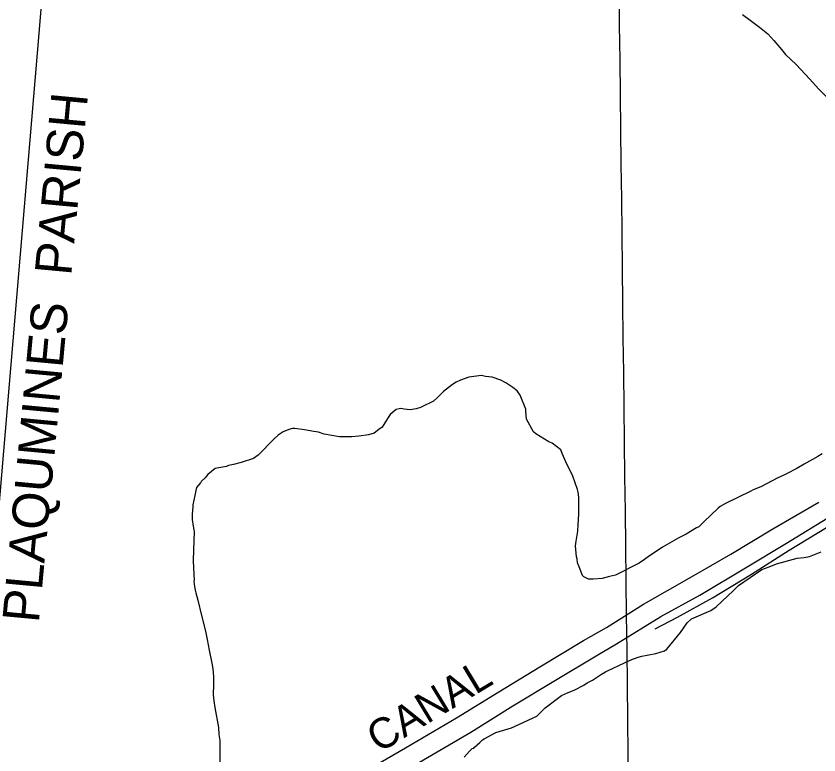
# Model space of a CAD drawing. Extents: x 3683402 to 3721514, y 487807 to 513565.
# Drawn here: x 3706941 to 3709133, y 508046 to 510061 of the extents above; entities that cross this region are included whole.
import ezdxf

# ---------------------------------------------------------------- set-up
doc = ezdxf.new("R2010")
doc.units = 0
for name, color, linetype in [('V-DTCH-CNTR', 7, 'Continuous'), ('V-GRID-MAJR', 7, 'Continuous'), ('V-RIVR-IDEN', 7, 'Continuous'), ('V-SITE-VEGE', 7, 'Continuous'), ('V-TOPO-BNDY', 7, 'Continuous'), ('V-TOPO-GNAM-IDEN', 7, 'Continuous'), ('V-TOPO-SHOR', 7, 'Continuous')]:
    doc.layers.add(name, color=color, linetype=linetype)

msp = doc.modelspace()

# ---------------------------------------------------------------- linework, layer by layer
at = {"layer": 'V-DTCH-CNTR'}
msp.add_lwpolyline([(3708686.04, 508389.944), (3708747.003, 508421.733), (3708842.7120000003, 508474.607), (3708948.944, 508538.992), (3709051.281, 508604.657), (3709153.1070000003, 508666.015), (3709266.8310000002, 508731.381), (3709338.275, 508773.107), (3709454.116, 508844.309), (3709565.9390000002, 508912.08400000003), (3709669.824, 508976.922), (3709783.7460000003, 509049.748), (3709823.782, 509077.767), (3709870.694, 509113.071), (3709913.841, 509139.83), (3710012.383, 509195.773), (3710104.4960000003, 509246.38300000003), (3710158.639, 509272.849), (3710191.822, 509289.788)], dxfattribs=at)
at = {"layer": 'V-GRID-MAJR'}
msp.add_spline([(3708784.112, 493467.745), (3708712.745, 499525.163), (3708641.341, 505585.664), (3708569.937, 511646.178), (3708569.901, 511649.25)], degree=3, dxfattribs=at)
at = {"layer": 'V-SITE-VEGE'}
for points in [[(3708923.7660000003, 510065.86600000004), (3708944.666, 510050.55700000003), (3708970.786, 510031.091), (3708992.944, 510013.074), (3709009.7660000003, 509995.218), (3709014.9, 509988.39), (3709030.389, 509970.572), (3709041.995, 509956.87700000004), (3709070.544, 509929.326), (3709108.0700000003, 509889.494), (3709131.323, 509863.435), (3709158.537, 509835.924)], [(3708473.812, 508770.444), (3708460.967, 508806.143), (3708454.571, 508819.783), (3708443.92, 508840.764), (3708441.784, 508846.01300000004), (3708432.179, 508868.052), (3708427.906, 508878.55), (3708404.649, 508896.29600000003), (3708395.153, 508900.447), (3708360.294, 508922.332), (3708353.949, 508927.555), (3708334.796, 508962.164), (3708332.5640000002, 508983.197), (3708332.525, 508989.509), (3708317.5640000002, 509027.3), (3708309.075, 509038.824), (3708297.4450000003, 509048.223), (3708278.4250000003, 509060.73600000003), (3708264.699, 509068.017), (3708240.451, 509076.288), (3708222.549, 509078.283), (3708212.006, 509081.376), (3708177.309, 509076.956), (3708154.2120000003, 509068.398), (3708142.667, 509063.065), (3708132.183, 509056.68700000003), (3708108.099, 509037.60000000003), (3708092.411, 509021.724), (3708080.9, 509011.12700000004), (3708075.659, 509007.939), (3708052.574, 508997.277), (3708045.227, 508994.074), (3708033.679, 508989.795), (3708016.8540000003, 508987.588), (3708001.058, 508989.597), (3707991.582, 508990.592), (3707987.373, 508990.565), (3707978.968, 508988.409), (3707962.216, 508974.628), (3707957.006, 508966.178), (3707952.84, 508958.787), (3707940.329, 508939.76900000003), (3707931.951, 508933.406), (3707918.329, 508923.85000000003), (3707903.623, 508919.553), (3707877.343, 508915.185), (3707857.356, 508914.009), (3707823.685, 508913.804), (3707782.602, 508920.92100000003), (3707766.788, 508926.086), (3707754.147, 508928.114), (3707728.863, 508933.221), (3707702.538, 508936.218), (3707696.224, 508936.179), (3707685.713, 508934.01), (3707669.968, 508927.602), (3707656.347, 508918.048), (3707645.882, 508908.512), (3707601.9560000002, 508864.05), (3707589.3880000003, 508854.50200000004), (3707555.7800000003, 508843.777), (3707534.768, 508838.387), (3707521.1070000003, 508835.147), (3707515.86, 508833.011), (3707489.578, 508828.64), (3707484.323, 508827.55700000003), (3707464.433, 508810.599), (3707457.12, 508802.137), (3707446.661, 508791.55100000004), (3707444.574, 508788.381), (3707434.131, 508775.689), (3707432.079, 508767.26), (3707429.005, 508753.561), (3707423.897, 508728.276), (3707423.93, 508723.015), (3707421.9450000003, 508703.01), (3707422.035, 508688.276), (3707424.2490000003, 508670.401), (3707426.418, 508659.891), (3707427.501, 508654.63800000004), (3707425.697, 508605.17100000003), (3707424.827, 508575.702), (3707425.992, 508556.766), (3707427.258, 508522.05100000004), (3707426.217, 508519.93700000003), (3707428.411, 508505.22000000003), (3707430.573, 508495.762), (3707431.671, 508488.40400000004), (3707437.0530000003, 508468.44200000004), (3707447.832, 508426.417), (3707458.617, 508383.33900000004), (3707462.961, 508361.268), (3707468.4, 508331.838), (3707475.986, 508296.107), (3707478.179, 508281.38800000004), (3707480.412, 508260.35500000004), (3707480.5470000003, 508238.259), (3707479.666, 508209.841), (3707480.815, 508194.065), (3707484.086, 508175.14400000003), (3707493.889, 508120.487)], [(3709141.419, 508867.108), (3709129.889, 508859.672), (3709092.13, 508839.45), (3709072.2090000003, 508827.751), (3709043.8880000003, 508812.848), (3709035.497, 508808.588), (3709020.802, 508802.18200000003), (3708974.653, 508777.702), (3708953.659, 508769.15400000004), (3708947.363, 508765.95900000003), (3708878.12, 508731.868), (3708863.44, 508723.359), (3708858.2060000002, 508719.117), (3708818.446, 508682.04600000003), (3708804.849, 508668.284), (3708798.556, 508665.08900000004), (3708770.2460000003, 508648.07800000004), (3708750.313, 508638.488), (3708706.273, 508612.965), (3708693.696, 508604.47000000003), (3708670.6350000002, 508589.598), (3708657.018, 508578.99100000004), (3708642.346, 508569.431), (3708577.308, 508536.41500000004), (3708561.543, 508533.163), (3708541.583, 508527.781), (3708516.341, 508525.522), (3708503.715, 508525.444), (3708493.162, 508530.642), (3708491.0500000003, 508531.68200000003), (3708487.8680000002, 508535.87), (3708478.257, 508558.96400000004), (3708473.9760000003, 508570.512), (3708472.86, 508581.02900000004), (3708470.724, 508586.276), (3708468.436, 508616.77900000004), (3708470.464, 508629.419), (3708474.505, 508656.803), (3708475.447, 508674.696), (3708476.43, 508686.278), (3708477.366, 508705.224), (3708477.097, 508749.417), (3708475.961, 508763.092), (3708473.812, 508770.444)], [(3708164.677, 508040.385), (3708179.312, 508056.26), (3708184.545, 508061.554), (3708186.634, 508063.669), (3708190.836, 508064.749), (3708192.927, 508066.864), (3708207.583, 508079.582), (3708214.9020000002, 508086.992), (3708219.092, 508090.174), (3708250.558, 508107.204), (3708293.623, 508120.092), (3708362.878, 508152.081), (3708378.572, 508166.909), (3708385.894, 508174.321), (3708429.883, 508208.26), (3708446.6720000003, 508215.729), (3708466.62, 508223.219), (3708490.745, 508235.99), (3708500.176, 508242.363), (3708514.863, 508249.818), (3708538.961, 508266.8), (3708550.498, 508273.184), (3708555.747, 508275.32), (3708601.913, 508297.69800000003), (3708621.852, 508306.23600000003), (3708639.702, 508312.661), (3708649.154, 508315.874), (3708688.048, 508322.42600000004), (3708711.151, 508329.93200000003), (3708717.438, 508334.181), (3708755.044, 508379.657), (3708772.771, 508406.07), (3708785.33, 508417.723), (3708837.805, 508440.141), (3708852.4790000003, 508449.701), (3708899.561, 508494.181), (3708913.1580000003, 508507.94200000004), (3708977.082, 508551.476), (3708997.029, 508558.96400000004), (3709016.971, 508567.504), (3709073.7, 508582.581), (3709092.63, 508584.80100000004), (3709107.347, 508586.995), (3709138.8370000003, 508599.813)], [(3707493.889, 508120.487), (3707495.059, 508101.55100000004), (3707497.258, 508085.781), (3707497.49, 508047.9), (3707497.662, 508019.49)]]:
    msp.add_lwpolyline(points, dxfattribs=at)
at = {"layer": 'V-TOPO-BNDY'}
for p, q in [((3707141.5185987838, 511632.62854657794), (3706998.534, 509960.17499999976)), ((3706998.534, 509960.17499999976), (3706795.188, 507581.599))]:
    msp.add_line(p, q, dxfattribs=at)
at = {"layer": 'V-TOPO-SHOR'}
for p, q in [((3708490.43, 508357.94200000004), (3708552.802, 508393.67600000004)), ((3708529.022, 508319.37), (3708580.233, 508349.158))]:
    msp.add_line(p, q, dxfattribs=at)
for points in [[(3708552.802, 508393.67600000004), (3708654.333, 508457.549), (3708785.33, 508531.733), (3708892.065, 508593.718), (3709007.171, 508663.07), (3709132.869, 508735.645)], [(3708580.233, 508349.158), (3708701.31, 508423.607), (3708807.954, 508482.092), (3708931.95, 508556.463), (3709044.076, 508623.56), (3709169.282, 508699.64900000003)], [(3706520.881, 507167.25800000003), (3706638.1350000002, 507242.065), (3706709.2, 507288.10000000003), (3706797.326, 507341.57300000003), (3706918.24, 507412.303), (3707055.404, 507494.7), (3707170.795, 507568.39900000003), (3707296.505, 507643.19200000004), (3707417.364, 507712.052), (3707517.409, 507773.117), (3707586.961, 507815.458), (3707670.781, 507865.78500000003), (3707775.0330000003, 507926.726), (3707876.591, 507991.487), (3708004.145, 508065.289), (3708143.632, 508147.152), (3708258.953, 508218.514), (3708370.8880000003, 508286.238), (3708490.43, 508357.94200000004)], [(3706590.4020000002, 507147.625), (3706676.727, 507203.493), (3706747.795, 507249.528), (3706835.918, 507303.001), (3706956.832, 507373.729), (3707093.997, 507456.128), (3707209.387, 507529.827), (3707335.1, 507604.62), (3707455.9560000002, 507673.478), (3707578.171, 507747.608), (3707625.5530000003, 507776.884), (3707709.376, 507827.213), (3707813.625, 507888.15400000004), (3707915.186, 507952.913), (3708042.737, 508026.715), (3708182.224, 508108.57800000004), (3708297.545, 508179.94200000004), (3708409.483, 508247.666), (3708529.022, 508319.37)]]:
    msp.add_lwpolyline(points, dxfattribs=at)

# ---------------------------------------------------------------- texts
at = {"layer": 'V-RIVR-IDEN'}
msp.add_text('CANAL', height=82.99983200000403, rotation=31.164804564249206, dxfattribs=at).set_placement((3707931.4460981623, 508049.76987431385))
at = {"layer": 'V-TOPO-GNAM-IDEN'}
msp.add_text('PLAQUMINES  PARISH', height=99.99980199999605, rotation=84.67302886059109, dxfattribs=at).set_placement((3707003.2704870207, 508404.51509002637))

doc.saveas('drawing.dxf')
